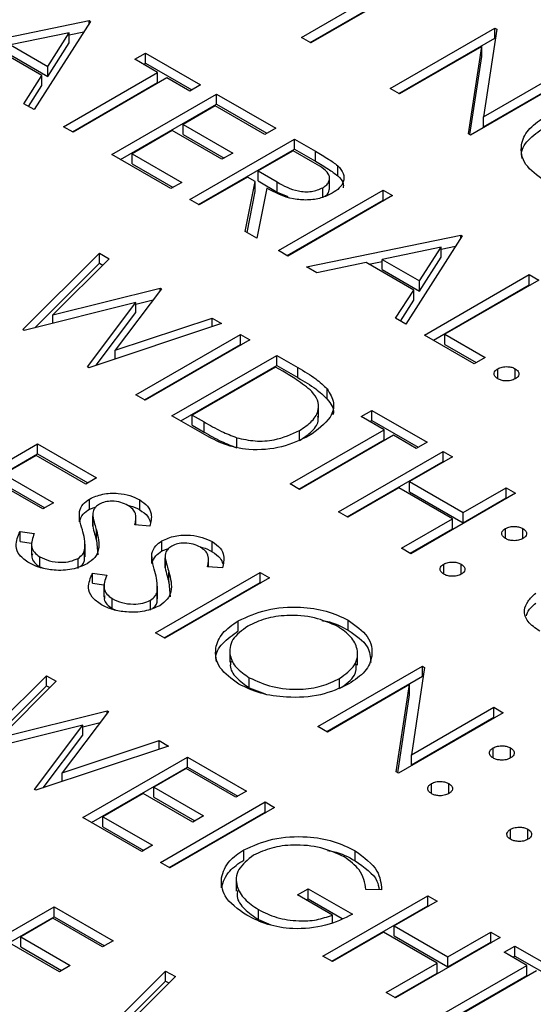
# Model space of a CAD drawing. Header units: inches. Extents: x 1802 to 2468, y -208 to -72.
# Tile 372 of 595: x 2121.768 to 2122.184, y -113.892 to -113.093. Entities that reach past the tile are written whole.
import ezdxf

# ---------------------------------------------------------------- set-up
doc = ezdxf.new("R2010")
doc.units = ezdxf.units.IN
doc.header["$LTSCALE"] = 0.5
doc.header["$MEASUREMENT"] = 0
doc.layers.add('DSS-M-S', color=53, linetype='Continuous')

msp = doc.modelspace()

# ---------------------------------------------------------------- linework, layer by layer
at = {"layer": 'DSS-M-S', "linetype": 'Continuous', "lineweight": 25}
for p, q in [((2121.99648, -113.10781), (2122.07263, -113.06385)), ((2122.00355, -113.11189), (2122.07263, -113.07202)), ((2122.08025, -113.06825), (2122.0041, -113.11221)), ((2121.69922, -113.1199), (2121.82433, -113.09415)), ((2121.82542, -113.09478), (2121.77973, -113.16637)), ((2121.82433, -113.09415), (2121.82542, -113.09478)), ((2121.82433, -113.09649), (2121.82433, -113.09415)), ((2121.80825, -113.10397), (2121.76047, -113.11381)), ((2121.79079, -113.13131), (2121.80825, -113.10397)), ((2121.80825, -113.10563), (2121.82004, -113.1032)), ((2121.80825, -113.11213), (2121.80825, -113.10397)), ((2122.06828, -113.14926), (2122.15313, -113.10028)), ((2122.15473, -113.1012), (2122.144, -113.17211)), ((2122.15313, -113.10028), (2122.15473, -113.1012)), ((2122.15313, -113.10844), (2122.15313, -113.10028)), ((2121.76047, -113.11381), (2121.79079, -113.13131)), ((2121.79079, -113.13948), (2121.80825, -113.11213)), ((2122.0041, -113.11221), (2121.99648, -113.10781)), ((2122.07535, -113.15334), (2122.15313, -113.10844)), ((2122.15313, -113.10844), (2122.15359, -113.10871)), ((2121.7861, -113.13865), (2121.74763, -113.11645)), ((2121.76047, -113.12197), (2121.79079, -113.13948)), ((2121.86131, -113.12555), (2121.87002, -113.12053)), ((2121.87002, -113.12053), (2121.91462, -113.14628)), ((2121.87002, -113.12869), (2121.87002, -113.12053)), ((2122.14253, -113.11519), (2122.07589, -113.15366)), ((2122.13182, -113.18594), (2122.14253, -113.11519)), ((2122.14253, -113.12336), (2122.14253, -113.11519)), ((2121.87981, -113.13623), (2121.86131, -113.12555)), ((2121.86839, -113.12964), (2121.87002, -113.12869)), ((2121.87002, -113.12869), (2121.90755, -113.15036)), ((2122.13295, -113.1866), (2122.14253, -113.12336)), ((2121.77145, -113.1616), (2121.7861, -113.13865)), ((2121.7861, -113.14682), (2121.7861, -113.13865)), ((2121.79079, -113.13948), (2121.79079, -113.13131)), ((2121.80366, -113.18019), (2121.87981, -113.13623)), ((2121.87981, -113.14439), (2121.87981, -113.13623)), ((2122.2184, -113.13796), (2122.13355, -113.18694)), ((2122.144, -113.17211), (2122.21079, -113.13356)), ((2121.77526, -113.16379), (2121.7861, -113.14682)), ((2121.81073, -113.18427), (2121.87981, -113.14439)), ((2121.88742, -113.14063), (2121.81127, -113.18459)), ((2121.90592, -113.1513), (2121.88742, -113.14063)), ((2121.91462, -113.14628), (2121.90592, -113.1513)), ((2122.144, -113.18028), (2122.21079, -113.14173)), ((2121.84282, -113.2028), (2121.92767, -113.15381)), ((2121.92767, -113.15381), (2121.97554, -113.18145)), ((2121.92767, -113.16198), (2121.92767, -113.15381)), ((2122.07589, -113.15366), (2122.06828, -113.14926)), ((2121.77973, -113.16637), (2121.77145, -113.1616)), ((2121.84989, -113.20688), (2121.92767, -113.16198)), ((2121.92767, -113.16198), (2121.96847, -113.18553)), ((2121.92659, -113.16323), (2121.90048, -113.17831)), ((2121.96684, -113.18647), (2121.92659, -113.16323)), ((2121.90048, -113.17831), (2121.94073, -113.20154)), ((2121.90048, -113.18647), (2121.90048, -113.17831)), ((2122.144, -113.18028), (2122.144, -113.17211)), ((2121.81127, -113.18459), (2121.80366, -113.18019)), ((2121.89177, -113.18333), (2121.85914, -113.20217)), ((2121.93203, -113.20657), (2121.89177, -113.18333)), ((2121.90048, -113.18647), (2121.93366, -113.20562)), ((2121.97554, -113.18145), (2121.96684, -113.18647)), ((2122.13355, -113.18694), (2122.13182, -113.18594)), ((2121.90592, -113.23922), (2121.99077, -113.19024)), ((2121.99077, -113.19024), (2122.00775, -113.20004)), ((2121.99077, -113.1984), (2121.99077, -113.19024)), ((2121.85914, -113.20217), (2121.89939, -113.22541)), ((2121.85914, -113.21034), (2121.85914, -113.20217)), ((2121.91299, -113.24331), (2121.99077, -113.1984)), ((2121.94073, -113.20154), (2121.93203, -113.20657)), ((2121.98968, -113.19966), (2121.9614, -113.21599)), ((2122.00559, -113.20884), (2121.98968, -113.19966)), ((2121.99077, -113.1984), (2122.00775, -113.20821)), ((2122.00775, -113.20821), (2122.00775, -113.20004)), ((2121.89069, -113.23043), (2121.84282, -113.2028)), ((2121.85914, -113.21034), (2121.89232, -113.22949)), ((2121.9614, -113.21599), (2121.97681, -113.22502)), ((2121.9614, -113.22415), (2121.9614, -113.21599)), ((2122.02582, -113.21997), (2122.02582, -113.21181)), ((2121.89939, -113.22541), (2121.89069, -113.23043)), ((2121.95269, -113.22101), (2121.91353, -113.24362)), ((2121.95089, -113.26519), (2121.95888, -113.22458)), ((2121.95888, -113.22458), (2121.95269, -113.22101)), ((2121.95888, -113.23275), (2121.95888, -113.22458)), ((2121.9614, -113.22415), (2121.97681, -113.23319)), ((2121.97681, -113.23319), (2121.97681, -113.22502)), ((2122.01919, -113.23122), (2122.01919, -113.22101)), ((2121.95234, -113.26602), (2121.95888, -113.23275)), ((2121.9683, -113.23002), (2121.96031, -113.27062)), ((2121.97681, -113.23319), (2121.98548, -113.23689)), ((2121.97772, -113.28067), (2122.06257, -113.23169)), ((2122.01378, -113.23787), (2122.01378, -113.2297)), ((2122.06257, -113.23169), (2122.07018, -113.23608)), ((2122.06257, -113.23985), (2122.06257, -113.23169)), ((2121.91353, -113.24362), (2121.90592, -113.23922)), ((2121.98479, -113.28475), (2122.06257, -113.23985)), ((2122.07018, -113.23608), (2121.98533, -113.28507)), ((2122.06257, -113.23985), (2122.06311, -113.24017)), ((2121.96031, -113.27062), (2121.95089, -113.26519)), ((2122.00056, -113.29386), (2122.12566, -113.26811)), ((2122.12675, -113.26874), (2122.08106, -113.34033)), ((2122.12566, -113.26811), (2122.12675, -113.26874)), ((2122.12566, -113.27044), (2122.12566, -113.26811)), ((2121.98533, -113.28507), (2121.97772, -113.28067)), ((2122.10958, -113.27792), (2122.0618, -113.28777)), ((2122.09213, -113.30527), (2122.10958, -113.27792)), ((2122.10958, -113.27959), (2122.12138, -113.27716)), ((2122.10958, -113.28609), (2122.10958, -113.27792)), ((2121.77048, -113.34473), (2121.83276, -113.28271)), ((2121.84063, -113.28726), (2121.79501, -113.33277)), ((2121.83276, -113.28271), (2121.84063, -113.28726)), ((2121.83276, -113.29088), (2121.83276, -113.28271)), ((2122.04897, -113.29041), (2122.00887, -113.29866)), ((2122.08744, -113.31261), (2122.04897, -113.29041)), ((2122.05108, -113.29163), (2122.0618, -113.28942)), ((2122.0618, -113.29593), (2122.0618, -113.28777)), ((2122.0618, -113.28777), (2122.09213, -113.30527)), ((2122.09213, -113.31344), (2122.10958, -113.28609)), ((2121.7802, -113.34321), (2121.83276, -113.29088)), ((2121.83276, -113.29088), (2121.83544, -113.29243)), ((2122.00887, -113.29866), (2122.00056, -113.29386)), ((2122.0618, -113.29593), (2122.09213, -113.31344)), ((2122.09213, -113.31344), (2122.09213, -113.30527)), ((2122.09629, -113.34912), (2122.18114, -113.30014)), ((2122.18876, -113.30454), (2122.11261, -113.3485)), ((2122.18114, -113.30014), (2122.18876, -113.30454)), ((2122.18114, -113.3083), (2122.18114, -113.30014)), ((2121.79501, -113.33277), (2121.88193, -113.3111)), ((2121.88304, -113.31174), (2121.84547, -113.36141)), ((2121.88193, -113.3111), (2121.88304, -113.31174)), ((2121.88193, -113.3132), (2121.88193, -113.3111)), ((2122.07278, -113.33555), (2122.08744, -113.31261)), ((2122.08744, -113.32078), (2122.08744, -113.31261)), ((2122.10336, -113.35321), (2122.18114, -113.3083)), ((2122.18114, -113.3083), (2122.18169, -113.30862)), ((2121.8623, -113.32416), (2121.87628, -113.32067)), ((2122.07659, -113.33775), (2122.08744, -113.32078)), ((2121.8623, -113.32281), (2121.77157, -113.34536)), ((2121.82293, -113.37501), (2121.8623, -113.32281)), ((2121.8623, -113.33097), (2121.8623, -113.32281)), ((2121.79501, -113.33953), (2121.79501, -113.33277)), ((2121.83015, -113.3736), (2121.8623, -113.33097)), ((2121.84547, -113.36141), (2121.92397, -113.33537)), ((2121.92397, -113.33537), (2121.93175, -113.33986)), ((2121.92397, -113.34245), (2121.92397, -113.33537)), ((2122.08106, -113.34033), (2122.07278, -113.33555)), ((2121.77157, -113.34536), (2121.77048, -113.34473)), ((2121.93175, -113.33986), (2121.82402, -113.37564)), ((2121.86213, -113.39764), (2121.94698, -113.34865)), ((2121.9546, -113.35305), (2121.86975, -113.40203)), ((2121.94698, -113.34865), (2121.9546, -113.35305)), ((2121.94698, -113.35682), (2121.94698, -113.34865)), ((2122.13654, -113.37236), (2122.09629, -113.34912)), ((2122.11261, -113.3485), (2122.14525, -113.36734)), ((2122.11261, -113.35666), (2122.11261, -113.3485)), ((2121.84547, -113.36851), (2121.84547, -113.36141)), ((2121.8692, -113.40172), (2121.94698, -113.35682)), ((2121.94698, -113.35682), (2121.94753, -113.35713)), ((2122.11261, -113.35666), (2122.13817, -113.37142)), ((2121.8915, -113.41459), (2121.97636, -113.36561)), ((2121.97636, -113.36561), (2121.99349, -113.3755)), ((2121.97636, -113.37377), (2121.97636, -113.36561)), ((2122.14525, -113.36734), (2122.13654, -113.37236)), ((2121.82402, -113.37564), (2121.82293, -113.37501)), ((2121.89857, -113.41868), (2121.97636, -113.37377)), ((2121.97527, -113.37503), (2121.90782, -113.41397)), ((2121.98123, -113.37847), (2121.97527, -113.37503)), ((2121.97636, -113.37377), (2121.99349, -113.38367)), ((2121.99349, -113.38367), (2121.99349, -113.3755)), ((2122.15558, -113.38461), (2122.15558, -113.37644)), ((2122.16972, -113.38461), (2122.16972, -113.37644)), ((2122.01735, -113.40097), (2122.01735, -113.39281)), ((2121.86975, -113.40203), (2121.86213, -113.39764)), ((2122.01032, -113.41602), (2122.01032, -113.40582)), ((2122.04489, -113.41522), (2122.05359, -113.4102)), ((2122.05359, -113.4102), (2122.0982, -113.43595)), ((2122.05359, -113.41836), (2122.05359, -113.4102)), ((2121.9178, -113.42977), (2121.8915, -113.41459)), ((2121.90782, -113.41397), (2121.91756, -113.41959)), ((2121.90782, -113.42213), (2121.90782, -113.41397)), ((2122.06338, -113.4259), (2122.04489, -113.41522)), ((2121.90782, -113.42213), (2121.91756, -113.42775)), ((2121.91756, -113.42775), (2121.91756, -113.41959)), ((2121.98723, -113.46986), (2122.06338, -113.4259)), ((2122.05196, -113.4193), (2122.05359, -113.41836)), ((2122.05359, -113.41836), (2122.09112, -113.44003)), ((2122.06338, -113.43406), (2122.06338, -113.4259)), ((2121.94397, -113.44051), (2121.94397, -113.43234)), ((2121.99431, -113.47394), (2122.06338, -113.43406)), ((2122.071, -113.43029), (2121.99485, -113.47425)), ((2121.99488, -113.43467), (2121.99488, -113.42651)), ((2122.08949, -113.44097), (2122.071, -113.43029)), ((2121.69759, -113.48634), (2121.78244, -113.43736)), ((2121.78244, -113.43736), (2121.83031, -113.46499)), ((2121.78244, -113.44552), (2121.78244, -113.43736)), ((2122.0982, -113.43595), (2122.08949, -113.44097)), ((2121.70466, -113.49043), (2121.78244, -113.44552)), ((2121.78136, -113.44678), (2121.75525, -113.46185)), ((2121.82161, -113.47001), (2121.78136, -113.44678)), ((2121.78244, -113.44552), (2121.82324, -113.46907)), ((2122.0264, -113.49247), (2122.11125, -113.44348)), ((2122.11886, -113.44788), (2122.08405, -113.46797)), ((2122.11125, -113.44348), (2122.11886, -113.44788)), ((2122.11125, -113.45165), (2122.11125, -113.44348)), ((2122.03347, -113.49655), (2122.11125, -113.45165)), ((2122.11125, -113.45165), (2122.11179, -113.45196)), ((2121.75525, -113.46185), (2121.7955, -113.48509)), ((2121.83031, -113.46499), (2121.82161, -113.47001)), ((2121.7868, -113.49011), (2121.74655, -113.46687)), ((2121.75525, -113.47002), (2121.78843, -113.48917)), ((2121.99485, -113.47425), (2121.98723, -113.46986)), ((2122.07535, -113.473), (2122.03401, -113.49686)), ((2122.11886, -113.49812), (2122.07535, -113.473)), ((2122.08405, -113.46797), (2122.12757, -113.49309)), ((2122.08405, -113.47614), (2122.08405, -113.46797)), ((2122.12757, -113.49309), (2122.16238, -113.473)), ((2122.16238, -113.473), (2122.16999, -113.47739)), ((2122.16238, -113.48116), (2122.16238, -113.473)), ((2121.82465, -113.49024), (2121.82465, -113.48207)), ((2122.08405, -113.47614), (2122.12757, -113.50126)), ((2122.16999, -113.47739), (2122.08514, -113.52638)), ((2122.12757, -113.50126), (2122.16238, -113.48116)), ((2122.16238, -113.48116), (2122.16292, -113.48148)), ((2121.7955, -113.48509), (2121.7868, -113.49011)), ((2121.82465, -113.49024), (2121.83001, -113.48828)), ((2121.86536, -113.49088), (2121.86536, -113.48271)), ((2121.81647, -113.50044), (2121.81647, -113.49227)), ((2121.82724, -113.49403), (2121.82724, -113.50424)), ((2121.82725, -113.50399), (2121.82725, -113.49582)), ((2121.86227, -113.50315), (2121.86227, -113.4962)), ((2122.03401, -113.49686), (2122.0264, -113.49247)), ((2122.12757, -113.50126), (2122.12757, -113.49309)), ((2121.82735, -113.50322), (2121.82725, -113.50399)), ((2121.8736, -113.50405), (2121.8615, -113.50309)), ((2122.07753, -113.52198), (2122.11886, -113.49812)), ((2122.11886, -113.50628), (2122.11886, -113.49812)), ((2122.16183, -113.51413), (2122.16183, -113.50597)), ((2122.17598, -113.51413), (2122.17598, -113.50597)), ((2121.76835, -113.50829), (2121.77983, -113.50995)), ((2121.76835, -113.51646), (2121.76835, -113.50829)), ((2121.83021, -113.51545), (2121.83021, -113.50728)), ((2122.0846, -113.52607), (2122.11886, -113.50628)), ((2121.76835, -113.51646), (2121.7776, -113.5178)), ((2121.7776, -113.51738), (2121.7776, -113.52759)), ((2121.82106, -113.529), (2121.82106, -113.51879)), ((2121.83021, -113.51545), (2121.83139, -113.52743)), ((2121.88339, -113.52415), (2121.88339, -113.51599)), ((2121.9241, -113.52479), (2121.9241, -113.51662)), ((2122.08514, -113.52638), (2122.07753, -113.52198)), ((2121.78431, -113.53704), (2121.78431, -113.52887)), ((2121.8206, -113.53177), (2121.8206, -113.5236)), ((2121.87522, -113.53435), (2121.87522, -113.52618)), ((2121.88339, -113.52415), (2121.88875, -113.5222)), ((2121.88599, -113.52794), (2121.88599, -113.53815)), ((2121.886, -113.5379), (2121.886, -113.52973)), ((2121.78431, -113.53704), (2121.78727, -113.53823)), ((2121.81532, -113.53833), (2121.81532, -113.53017)), ((2121.8861, -113.53714), (2121.886, -113.5379)), ((2121.93235, -113.53797), (2121.92025, -113.53701)), ((2121.92101, -113.53707), (2121.92101, -113.53011)), ((2122.11179, -113.54302), (2122.11179, -113.53486)), ((2122.12594, -113.54302), (2122.12594, -113.53486)), ((2121.8271, -113.54221), (2121.83857, -113.54386)), ((2121.8271, -113.55037), (2121.8271, -113.54221)), ((2121.87818, -113.59059), (2121.96303, -113.54161)), ((2121.88895, -113.54936), (2121.88895, -113.5412)), ((2121.96303, -113.54161), (2121.97064, -113.546)), ((2121.96303, -113.54977), (2121.96303, -113.54161)), ((2121.8271, -113.55037), (2121.83634, -113.55171)), ((2121.83634, -113.5513), (2121.83634, -113.5615)), ((2121.8798, -113.56291), (2121.8798, -113.5527)), ((2121.88525, -113.59467), (2121.96303, -113.54977)), ((2121.97064, -113.546), (2121.88579, -113.59499)), ((2121.88895, -113.54936), (2121.89013, -113.56134)), ((2121.96303, -113.54977), (2121.96357, -113.55009)), ((2121.87935, -113.56568), (2121.87935, -113.55751)), ((2121.84306, -113.57095), (2121.84306, -113.56278)), ((2121.87406, -113.57224), (2121.87406, -113.56408)), ((2121.84306, -113.57095), (2121.84601, -113.57214)), ((2121.94525, -113.58893), (2121.94525, -113.58076)), ((2122.03428, -113.5884), (2122.03428, -113.58023)), ((2121.88579, -113.59499), (2121.87818, -113.59059)), ((2121.93842, -113.60417), (2121.93842, -113.61437)), ((2122.04195, -113.61664), (2122.04195, -113.60643)), ((2122.00981, -113.66658), (2122.09466, -113.6176)), ((2122.09466, -113.6176), (2122.09626, -113.61852)), ((2122.09466, -113.62576), (2122.09466, -113.6176)), ((2121.72751, -113.6873), (2121.78979, -113.62529)), ((2121.78979, -113.62529), (2121.79766, -113.62983)), ((2121.78979, -113.63345), (2121.78979, -113.62529)), ((2122.01688, -113.67066), (2122.09466, -113.62576)), ((2122.09626, -113.61852), (2122.08553, -113.68943)), ((2122.09466, -113.62576), (2122.09512, -113.62603)), ((2121.73723, -113.68579), (2121.78979, -113.63345)), ((2121.79766, -113.62983), (2121.75204, -113.67534)), ((2121.78979, -113.63345), (2121.79247, -113.635)), ((2121.95416, -113.63508), (2121.95416, -113.62692)), ((2122.08405, -113.63251), (2122.01742, -113.67098)), ((2122.02726, -113.63578), (2122.02726, -113.62761)), ((2122.07334, -113.70326), (2122.08405, -113.63251)), ((2122.08405, -113.64068), (2122.08405, -113.63251)), ((2121.95416, -113.63508), (2121.96708, -113.64002)), ((2122.07448, -113.70392), (2122.08405, -113.64068)), ((2121.75204, -113.67534), (2121.83896, -113.65368)), ((2121.84007, -113.65432), (2121.8025, -113.70399)), ((2121.83896, -113.65368), (2121.84007, -113.65432)), ((2121.83896, -113.65578), (2121.83896, -113.65368)), ((2122.15993, -113.65528), (2122.07508, -113.70426)), ((2122.08553, -113.68943), (2122.15232, -113.65088)), ((2122.15232, -113.65088), (2122.15993, -113.65528)), ((2122.15232, -113.65905), (2122.15232, -113.65088)), ((2121.81933, -113.66538), (2121.7286, -113.68793)), ((2121.77996, -113.71759), (2121.81933, -113.66538)), ((2121.81933, -113.66674), (2121.83331, -113.66325)), ((2121.81933, -113.67355), (2121.81933, -113.66538)), ((2122.08553, -113.6976), (2122.15232, -113.65905)), ((2122.15232, -113.65905), (2122.15286, -113.65936)), ((2121.78718, -113.71618), (2121.81933, -113.67355)), ((2122.01742, -113.67098), (2122.00981, -113.66658)), ((2121.8025, -113.70399), (2121.881, -113.67794)), ((2121.881, -113.67794), (2121.88878, -113.68244)), ((2121.881, -113.68502), (2121.881, -113.67794)), ((2121.88878, -113.68244), (2121.78105, -113.71821)), ((2122.08553, -113.6976), (2122.08553, -113.68943)), ((2122.15177, -113.69202), (2122.15177, -113.68385)), ((2122.16591, -113.69202), (2122.16591, -113.68385)), ((2121.81916, -113.74021), (2121.90401, -113.69123)), ((2121.90401, -113.69123), (2121.95188, -113.71886)), ((2121.90401, -113.6994), (2121.90401, -113.69123)), ((2121.8025, -113.71109), (2121.8025, -113.70399)), ((2121.82623, -113.7443), (2121.90401, -113.6994)), ((2121.90293, -113.70065), (2121.87682, -113.71572)), ((2121.94318, -113.72389), (2121.90293, -113.70065)), ((2121.90401, -113.6994), (2121.94481, -113.72295)), ((2122.07508, -113.70426), (2122.07334, -113.70326)), ((2122.10173, -113.7209), (2122.10173, -113.71274)), ((2122.11587, -113.7209), (2122.11587, -113.71274)), ((2121.78105, -113.71821), (2121.77996, -113.71759)), ((2121.86811, -113.72075), (2121.83548, -113.73959)), ((2121.90836, -113.74398), (2121.86811, -113.72075)), ((2121.87682, -113.71572), (2121.91707, -113.73896)), ((2121.87682, -113.72389), (2121.87682, -113.71572)), ((2121.95188, -113.71886), (2121.94318, -113.72389)), ((2121.87682, -113.72389), (2121.90999, -113.74304)), ((2121.88226, -113.77664), (2121.96711, -113.72765)), ((2121.96711, -113.72765), (2121.97472, -113.73205)), ((2121.96711, -113.73582), (2121.96711, -113.72765)), ((2121.88933, -113.78072), (2121.96711, -113.73582)), ((2121.97472, -113.73205), (2121.88987, -113.78103)), ((2121.96711, -113.73582), (2121.96765, -113.73613)), ((2121.86703, -113.76785), (2121.81916, -113.74021)), ((2121.83548, -113.73959), (2121.87573, -113.76282)), ((2121.83548, -113.74775), (2121.83548, -113.73959)), ((2121.91707, -113.73896), (2121.90836, -113.74398)), ((2121.83548, -113.74775), (2121.86866, -113.76691)), ((2122.16591, -113.75796), (2122.16591, -113.74979)), ((2122.18006, -113.75796), (2122.18006, -113.74979)), ((2121.87573, -113.76282), (2121.86703, -113.76785)), ((2121.94974, -113.77474), (2121.94974, -113.76657)), ((2122.03994, -113.77535), (2122.03994, -113.76719)), ((2121.88987, -113.78103), (2121.88226, -113.77664)), ((2121.93155, -113.79725), (2121.93155, -113.78908)), ((2121.94359, -113.78987), (2121.94359, -113.80008)), ((2121.99322, -113.80302), (2122.00192, -113.79799)), ((2122.00192, -113.79799), (2122.03782, -113.81872)), ((2122.00192, -113.80616), (2122.00192, -113.79799)), ((2122.06141, -113.79882), (2122.0487, -113.79862)), ((2122.0215, -113.81934), (2121.99322, -113.80302)), ((2122.00029, -113.8071), (2122.00192, -113.80616)), ((2122.00192, -113.80616), (2122.02952, -113.82209)), ((2122.01389, -113.85263), (2122.09874, -113.80364)), ((2122.10635, -113.80804), (2122.07154, -113.82814)), ((2122.09874, -113.80364), (2122.10635, -113.80804)), ((2122.09874, -113.81181), (2122.09874, -113.80364)), ((2121.71119, -113.86158), (2121.79604, -113.81259)), ((2121.79604, -113.81259), (2121.84391, -113.84022)), ((2121.79604, -113.82076), (2121.79604, -113.81259)), ((2121.96164, -113.82309), (2121.96164, -113.81493)), ((2122.02096, -113.85671), (2122.09874, -113.81181)), ((2122.09874, -113.81181), (2122.09928, -113.81212)), ((2121.71826, -113.86566), (2121.79604, -113.82076)), ((2121.79496, -113.82201), (2121.76885, -113.83708)), ((2121.83521, -113.84525), (2121.79496, -113.82201)), ((2121.79604, -113.82076), (2121.83684, -113.84431)), ((2121.96164, -113.82309), (2121.97156, -113.8273)), ((2122.0215, -113.82536), (2122.0215, -113.81934)), ((2122.06284, -113.83316), (2122.0215, -113.85702)), ((2122.10635, -113.85828), (2122.06284, -113.83316)), ((2122.07154, -113.82814), (2122.11506, -113.85326)), ((2122.07154, -113.8363), (2122.07154, -113.82814)), ((2122.11506, -113.85326), (2122.14987, -113.83316)), ((2122.14987, -113.83316), (2122.15748, -113.83756)), ((2122.14987, -113.84132), (2122.14987, -113.83316)), ((2121.76885, -113.83708), (2121.8091, -113.86032)), ((2121.76885, -113.84525), (2121.76885, -113.83708)), ((2121.84391, -113.84022), (2121.83521, -113.84525)), ((2122.07154, -113.8363), (2122.11506, -113.86142)), ((2122.15748, -113.83756), (2122.07263, -113.88654)), ((2122.11506, -113.86142), (2122.14987, -113.84132)), ((2122.14987, -113.84132), (2122.15041, -113.84164)), ((2121.80039, -113.86534), (2121.76014, -113.84211)), ((2121.76885, -113.84525), (2121.80203, -113.8644)), ((2122.16075, -113.84949), (2122.16945, -113.84446)), ((2122.16945, -113.84446), (2122.21405, -113.87021)), ((2122.16945, -113.85263), (2122.16945, -113.84446)), ((2122.0215, -113.85702), (2122.01389, -113.85263)), ((2122.11506, -113.86142), (2122.11506, -113.85326)), ((2122.17924, -113.86016), (2122.16075, -113.84949)), ((2122.16782, -113.85357), (2122.16945, -113.85263)), ((2122.16945, -113.85263), (2122.20698, -113.87429)), ((2121.8091, -113.86032), (2121.80039, -113.86534)), ((2121.82406, -113.92673), (2121.88634, -113.86472)), ((2121.88634, -113.86472), (2121.89421, -113.86926)), ((2121.88634, -113.87288), (2121.88634, -113.86472)), ((2122.06502, -113.88214), (2122.10635, -113.85828)), ((2122.10309, -113.90412), (2122.17924, -113.86016)), ((2122.10635, -113.86645), (2122.10635, -113.85828)), ((2122.18686, -113.86456), (2122.11071, -113.90852)), ((2122.17924, -113.86833), (2122.17924, -113.86016)), ((2121.83378, -113.92521), (2121.88634, -113.87288)), ((2121.89421, -113.86926), (2121.84858, -113.91477)), ((2121.88634, -113.87288), (2121.88902, -113.87443)), ((2122.07209, -113.88623), (2122.10635, -113.86645)), ((2122.11016, -113.90821), (2122.17924, -113.86833)), ((2122.07263, -113.88654), (2122.06502, -113.88214))]:
    msp.add_line(p, q, dxfattribs=at)
for points, knots in [([(2122.19352, -113.22407), (2122.18767, -113.21986), (2122.17598, -113.21142), (2122.17334, -113.19606), (2122.17889, -113.18244), (2122.1883, -113.17596), (2122.19301, -113.17271)], [0, 0, 0, 0, 0.279663, 0.559354, 0.779636, 1, 1, 1, 1]), ([(2122.17556, -113.20621), (2122.17527, -113.2052), (2122.17382, -113.20006), (2122.17936, -113.19057), (2122.18846, -113.18411), (2122.19301, -113.18088)], [0, 0, 0, 0, 0.108942, 0.554389, 1, 1, 1, 1]), ([(2122.00775, -113.20004), (2122.01137, -113.20212), (2122.01782, -113.20582), (2122.02338, -113.20998), (2122.02582, -113.21181)], [0, 0, 0, 0, 0.56024, 1, 1, 1, 1]), ([(2122.01378, -113.2297), (2122.01494, -113.22893), (2122.01724, -113.22739), (2122.01894, -113.22446), (2122.01942, -113.22143), (2122.01728, -113.2154), (2122.01078, -113.21176), (2122.00559, -113.20884)], [0, 0, 0, 0, 0.125307, 0.250617, 0.375954, 0.501281, 1, 1, 1, 1]), ([(2122.00775, -113.20821), (2122.01137, -113.21028), (2122.01782, -113.21398), (2122.02338, -113.21814), (2122.02582, -113.21997)], [0, 0, 0, 0, 0.56024, 1, 1, 1, 1]), ([(2122.02582, -113.21181), (2122.0276, -113.21385), (2122.03116, -113.21795), (2122.03104, -113.22448), (2122.02755, -113.23007), (2122.02344, -113.23276), (2122.02138, -113.23411)], [0, 0, 0, 0, 0.279797, 0.5595, 0.779626, 1, 1, 1, 1]), ([(2121.97681, -113.22502), (2121.98204, -113.22802), (2121.98859, -113.23178), (2121.99916, -113.2331), (2122.00643, -113.23279), (2122.01085, -113.23094), (2122.01378, -113.2297)], [0, 0, 0, 0, 0.499827, 0.625498, 0.751208, 1, 1, 1, 1]), ([(2122.02582, -113.21997), (2122.02778, -113.22201), (2122.03073, -113.22509), (2122.03039, -113.22854), (2122.03027, -113.22971)], [0, 0, 0, 0, 0.663336, 1, 1, 1, 1]), ([(2122.02138, -113.23411), (2122.01848, -113.23553), (2122.01267, -113.23837), (2122.00134, -113.24006), (2121.98465, -113.23866), (2121.97504, -113.23358), (2121.9683, -113.23002)], [0, 0, 0, 0, 0.18712, 0.373979, 0.560911, 1, 1, 1, 1]), ([(2122.01546, -113.23659), (2122.01598, -113.23622), (2122.01762, -113.23507), (2122.0189, -113.23282), (2122.01902, -113.231), (2122.01908, -113.23019)], [0, 0, 0, 0, 0.207022, 0.646979, 1, 1, 1, 1]), ([(2121.99349, -113.3755), (2121.99858, -113.37845), (2122.00767, -113.38371), (2122.0144, -113.39003), (2122.01735, -113.39281)], [0, 0, 0, 0, 0.560445, 1, 1, 1, 1]), ([(2122.15558, -113.38461), (2122.15467, -113.38393), (2122.15284, -113.38258), (2122.15246, -113.38015), (2122.15335, -113.37799), (2122.15484, -113.37696), (2122.15558, -113.37644)], [0, 0, 0, 0, 0.279581, 0.559143, 0.779575, 1, 1, 1, 1]), ([(2122.15558, -113.37644), (2122.15675, -113.37591), (2122.15908, -113.37485), (2122.16331, -113.37463), (2122.16705, -113.37515), (2122.16883, -113.37601), (2122.16972, -113.37644)], [0, 0, 0, 0, 0.2795762, 0.5592837, 0.7795524, 1, 1, 1, 1]), ([(2122.16972, -113.37644), (2122.17065, -113.37711), (2122.1725, -113.37846), (2122.17284, -113.3809), (2122.17199, -113.38307), (2122.17048, -113.38409), (2122.16972, -113.38461)], [0, 0, 0, 0, 0.2796016, 0.559212, 0.7794752, 1, 1, 1, 1]), ([(2122.00493, -113.3949), (2122.00095, -113.39162), (2121.99384, -113.38576), (2121.98509, -113.3807), (2121.98123, -113.37847)], [0, 0, 0, 0, 0.559542, 1, 1, 1, 1]), ([(2121.99349, -113.38367), (2121.99858, -113.38661), (2122.00767, -113.39187), (2122.0144, -113.3982), (2122.01735, -113.40097)], [0, 0, 0, 0, 0.560445, 1, 1, 1, 1]), ([(2122.16972, -113.38461), (2122.16856, -113.38514), (2122.16622, -113.3862), (2122.16199, -113.38641), (2122.15826, -113.3859), (2122.15647, -113.38504), (2122.15558, -113.38461)], [0, 0, 0, 0, 0.279469, 0.559358, 0.779674, 1, 1, 1, 1]), ([(2122.01735, -113.39281), (2122.01958, -113.39651), (2122.02403, -113.40391), (2122.02023, -113.41823), (2122.00921, -113.42611), (2122.00248, -113.43091)], [0, 0, 0, 0, 0.2802641, 0.5607148, 1, 1, 1, 1]), ([(2121.99488, -113.42651), (2121.99858, -113.42405), (2122.00597, -113.41916), (2122.0107, -113.41035), (2122.01034, -113.40189), (2122.00673, -113.39723), (2122.00493, -113.3949)], [0, 0, 0, 0, 0.280178, 0.559765, 0.779797, 1, 1, 1, 1]), ([(2122.01735, -113.40097), (2122.02018, -113.40469), (2122.0234, -113.40894), (2122.02214, -113.41333), (2122.02198, -113.41388)], [0, 0, 0, 0, 0.874765, 1, 1, 1, 1]), ([(2121.99488, -113.43467), (2121.9985, -113.43222), (2122.00574, -113.42733), (2122.01048, -113.42007), (2122.00995, -113.41593), (2122.00984, -113.41501)], [0, 0, 0, 0, 0.437941, 0.874957, 1, 1, 1, 1]), ([(2121.91756, -113.41959), (2121.92212, -113.42223), (2121.93025, -113.42696), (2121.93978, -113.4307), (2121.94397, -113.43234)], [0, 0, 0, 0, 0.560426, 1, 1, 1, 1]), ([(2121.91756, -113.42775), (2121.92212, -113.4304), (2121.93025, -113.43512), (2121.93978, -113.43886), (2121.94397, -113.44051)], [0, 0, 0, 0, 0.5604262, 1, 1, 1, 1]), ([(2122.00248, -113.43091), (2121.99549, -113.43423), (2121.98153, -113.44086), (2121.95536, -113.44328), (2121.93328, -113.43819), (2121.92297, -113.43258), (2121.9178, -113.42977)], [0, 0, 0, 0, 0.280124, 0.559248, 0.778837, 1, 1, 1, 1]), ([(2121.94397, -113.43234), (2121.94885, -113.43344), (2121.95859, -113.43564), (2121.97786, -113.43438), (2121.98843, -113.42949), (2121.99488, -113.42651)], [0, 0, 0, 0, 0.280536, 0.561015, 1, 1, 1, 1]), ([(2121.81647, -113.49227), (2121.81718, -113.49014), (2121.81844, -113.48632), (2121.82275, -113.48337), (2121.82465, -113.48207)], [0, 0, 0, 0, 0.55984, 1, 1, 1, 1]), ([(2121.82465, -113.48207), (2121.82803, -113.48055), (2121.83479, -113.4775), (2121.84712, -113.47706), (2121.85767, -113.47897), (2121.8628, -113.48147), (2121.86536, -113.48271)], [0, 0, 0, 0, 0.279553, 0.558798, 0.779378, 1, 1, 1, 1]), ([(2121.83262, -113.48626), (2121.83154, -113.48701), (2121.82937, -113.48849), (2121.8273, -113.4918), (2121.82727, -113.4943), (2121.82725, -113.49582)], [0, 0, 0, 0, 0.279946, 0.559774, 1, 1, 1, 1]), ([(2121.85581, -113.48725), (2121.85395, -113.48633), (2121.85025, -113.48449), (2121.84346, -113.48363), (2121.8371, -113.48416), (2121.83412, -113.48556), (2121.83262, -113.48626)], [0, 0, 0, 0, 0.280274, 0.559931, 0.77992, 1, 1, 1, 1]), ([(2121.85554, -113.48713), (2121.85615, -113.48724), (2121.85995, -113.48789), (2121.86289, -113.48951), (2121.86536, -113.49088)], [0, 0, 0, 0, 0.159859, 1, 1, 1, 1]), ([(2121.8615, -113.50309), (2121.86218, -113.49993), (2121.86312, -113.49553), (2121.86001, -113.49007), (2121.85721, -113.48819), (2121.85581, -113.48725)], [0, 0, 0, 0, 0.559818, 0.779848, 1, 1, 1, 1]), ([(2121.86536, -113.48271), (2121.86772, -113.48437), (2121.87243, -113.48768), (2121.87562, -113.49528), (2121.87437, -113.50073), (2121.8736, -113.50405)], [0, 0, 0, 0, 0.27975, 0.559501, 1, 1, 1, 1]), ([(2121.81647, -113.50044), (2121.81718, -113.4983), (2121.81844, -113.49449), (2121.82275, -113.49154), (2121.82465, -113.49024)], [0, 0, 0, 0, 0.55984, 1, 1, 1, 1]), ([(2121.81884, -113.50696), (2121.81803, -113.50423), (2121.81658, -113.49937), (2121.81651, -113.49444), (2121.81647, -113.49227)], [0, 0, 0, 0, 0.560413, 1, 1, 1, 1]), ([(2121.82725, -113.49582), (2121.82772, -113.49797), (2121.82856, -113.5018), (2121.8297, -113.50561), (2121.83021, -113.50728)], [0, 0, 0, 0, 0.559906, 1, 1, 1, 1]), ([(2121.86536, -113.49088), (2121.8678, -113.49252), (2121.87212, -113.49544), (2121.87337, -113.49919), (2121.87392, -113.50082)], [0, 0, 0, 0, 0.564272, 1, 1, 1, 1]), ([(2121.82725, -113.50399), (2121.82772, -113.50613), (2121.82856, -113.50997), (2121.8297, -113.51377), (2121.83021, -113.51545)], [0, 0, 0, 0, 0.559906, 1, 1, 1, 1]), ([(2122.16183, -113.51413), (2122.16091, -113.51346), (2122.15907, -113.51211), (2122.1587, -113.50967), (2122.15959, -113.50751), (2122.16109, -113.50648), (2122.16183, -113.50597)], [0, 0, 0, 0, 0.2796468, 0.5592988, 0.7796148, 1, 1, 1, 1]), ([(2122.16183, -113.50597), (2122.163, -113.50544), (2122.16534, -113.50439), (2122.16956, -113.50417), (2122.1733, -113.50468), (2122.17508, -113.50554), (2122.17598, -113.50597)], [0, 0, 0, 0, 0.279585, 0.559454, 0.779697, 1, 1, 1, 1]), ([(2122.17598, -113.50597), (2122.1769, -113.50664), (2122.17876, -113.50799), (2122.1791, -113.51043), (2122.17825, -113.5126), (2122.17673, -113.51362), (2122.17598, -113.51413)], [0, 0, 0, 0, 0.279602, 0.559212, 0.779475, 1, 1, 1, 1]), ([(2121.77561, -113.53389), (2121.77279, -113.5319), (2121.76714, -113.52791), (2121.76386, -113.51864), (2121.76665, -113.51222), (2121.76835, -113.50829)], [0, 0, 0, 0, 0.27988, 0.559666, 1, 1, 1, 1]), ([(2121.77983, -113.50995), (2121.77847, -113.51365), (2121.77659, -113.51879), (2121.77947, -113.52543), (2121.7827, -113.52772), (2121.78431, -113.52887)], [0, 0, 0, 0, 0.559321, 0.779782, 1, 1, 1, 1]), ([(2121.8206, -113.5236), (2121.82079, -113.52048), (2121.82111, -113.51489), (2121.81953, -113.50939), (2121.81884, -113.50696)], [0, 0, 0, 0, 0.559496, 1, 1, 1, 1]), ([(2121.83021, -113.50728), (2121.83159, -113.51263), (2121.83351, -113.52007), (2121.8296, -113.52961), (2121.82508, -113.53296), (2121.82281, -113.53463)], [0, 0, 0, 0, 0.560115, 0.780284, 1, 1, 1, 1]), ([(2121.88339, -113.51599), (2121.88677, -113.51446), (2121.89353, -113.51141), (2121.90587, -113.51098), (2121.91642, -113.51289), (2121.92154, -113.51538), (2121.9241, -113.51662)], [0, 0, 0, 0, 0.279553, 0.558798, 0.779378, 1, 1, 1, 1]), ([(2121.87522, -113.52618), (2121.87592, -113.52405), (2121.87719, -113.52024), (2121.8815, -113.51729), (2121.88339, -113.51599)], [0, 0, 0, 0, 0.55984, 1, 1, 1, 1]), ([(2121.89137, -113.52018), (2121.89028, -113.52092), (2121.88811, -113.5224), (2121.88605, -113.52571), (2121.88601, -113.52821), (2121.886, -113.52973)], [0, 0, 0, 0, 0.279946, 0.559774, 1, 1, 1, 1]), ([(2121.91455, -113.52116), (2121.9127, -113.52024), (2121.90899, -113.51841), (2121.9022, -113.51754), (2121.89585, -113.51807), (2121.89286, -113.51947), (2121.89137, -113.52018)], [0, 0, 0, 0, 0.280274, 0.559931, 0.77992, 1, 1, 1, 1]), ([(2121.91428, -113.52105), (2121.91489, -113.52115), (2121.91869, -113.5218), (2121.92163, -113.52343), (2121.9241, -113.52479)], [0, 0, 0, 0, 0.159859, 1, 1, 1, 1]), ([(2121.92025, -113.53701), (2121.92092, -113.53385), (2121.92187, -113.52944), (2121.91876, -113.52399), (2121.91595, -113.5221), (2121.91455, -113.52116)], [0, 0, 0, 0, 0.5598185, 0.7798479, 1, 1, 1, 1]), ([(2121.9241, -113.51662), (2121.92646, -113.51828), (2121.93118, -113.52159), (2121.93436, -113.52919), (2121.93311, -113.53464), (2121.93235, -113.53797)], [0, 0, 0, 0, 0.27975, 0.559501, 1, 1, 1, 1]), ([(2122.17598, -113.51413), (2122.17481, -113.51467), (2122.17249, -113.51574), (2122.16825, -113.51594), (2122.16451, -113.51544), (2122.16273, -113.51457), (2122.16183, -113.51413)], [0, 0, 0, 0, 0.279517, 0.559326, 0.779544, 1, 1, 1, 1]), ([(2121.77835, -113.52661), (2121.77811, -113.52748), (2121.77746, -113.5298), (2121.77958, -113.53359), (2121.78274, -113.53589), (2121.78431, -113.53704)], [0, 0, 0, 0, 0.228979, 0.614702, 1, 1, 1, 1]), ([(2121.78431, -113.52887), (2121.78682, -113.53006), (2121.79184, -113.53242), (2121.80084, -113.53366), (2121.80927, -113.53288), (2121.8133, -113.53107), (2121.81532, -113.53017)], [0, 0, 0, 0, 0.280276, 0.560148, 0.780153, 1, 1, 1, 1]), ([(2121.81532, -113.53017), (2121.8168, -113.52907), (2121.81945, -113.52711), (2121.82025, -113.52467), (2121.8206, -113.5236)], [0, 0, 0, 0, 0.55899, 1, 1, 1, 1]), ([(2121.87522, -113.53435), (2121.87592, -113.53221), (2121.87719, -113.5284), (2121.8815, -113.52545), (2121.88339, -113.52415)], [0, 0, 0, 0, 0.55984, 1, 1, 1, 1]), ([(2121.87758, -113.54087), (2121.87677, -113.53815), (2121.87532, -113.53328), (2121.87525, -113.52835), (2121.87522, -113.52618)], [0, 0, 0, 0, 0.5604127, 1, 1, 1, 1]), ([(2121.886, -113.52973), (2121.88646, -113.53188), (2121.8873, -113.53571), (2121.88845, -113.53952), (2121.88895, -113.5412)], [0, 0, 0, 0, 0.559906, 1, 1, 1, 1]), ([(2121.9241, -113.52479), (2121.92654, -113.52644), (2121.93087, -113.52935), (2121.93212, -113.5331), (2121.93266, -113.53473)], [0, 0, 0, 0, 0.564272, 1, 1, 1, 1]), ([(2121.82281, -113.53463), (2121.81887, -113.53636), (2121.81097, -113.53982), (2121.79679, -113.54018), (2121.78447, -113.53824), (2121.77857, -113.53534), (2121.77561, -113.53389)], [0, 0, 0, 0, 0.279183, 0.559085, 0.779446, 1, 1, 1, 1]), ([(2121.81728, -113.53659), (2121.81798, -113.53604), (2121.8198, -113.53462), (2121.8203, -113.53285), (2121.8206, -113.53177)], [0, 0, 0, 0, 0.384752, 1, 1, 1, 1]), ([(2121.886, -113.5379), (2121.88646, -113.54005), (2121.8873, -113.54388), (2121.88845, -113.54769), (2121.88895, -113.54936)], [0, 0, 0, 0, 0.559906, 1, 1, 1, 1]), ([(2122.11179, -113.54302), (2122.11088, -113.54235), (2122.10906, -113.541), (2122.10868, -113.53856), (2122.10957, -113.5364), (2122.11105, -113.53537), (2122.11179, -113.53486)], [0, 0, 0, 0, 0.279581, 0.559143, 0.779575, 1, 1, 1, 1]), ([(2122.11179, -113.53486), (2122.11296, -113.53433), (2122.11529, -113.53327), (2122.11952, -113.53304), (2122.12326, -113.53356), (2122.12504, -113.53442), (2122.12594, -113.53486)], [0, 0, 0, 0, 0.279576, 0.559284, 0.779552, 1, 1, 1, 1]), ([(2122.12594, -113.53486), (2122.12686, -113.53553), (2122.12872, -113.53687), (2122.12906, -113.53932), (2122.12821, -113.54148), (2122.12669, -113.54251), (2122.12594, -113.54302)], [0, 0, 0, 0, 0.279602, 0.559212, 0.779475, 1, 1, 1, 1]), ([(2121.83436, -113.56781), (2121.83153, -113.56581), (2121.82588, -113.56183), (2121.82261, -113.55255), (2121.82539, -113.54613), (2121.8271, -113.54221)], [0, 0, 0, 0, 0.27988, 0.559666, 1, 1, 1, 1]), ([(2121.83857, -113.54386), (2121.83722, -113.54756), (2121.83533, -113.55271), (2121.83822, -113.55934), (2121.84145, -113.56164), (2121.84306, -113.56278)], [0, 0, 0, 0, 0.559321, 0.779782, 1, 1, 1, 1]), ([(2121.87935, -113.55751), (2121.87953, -113.55439), (2121.87986, -113.54881), (2121.87828, -113.5433), (2121.87758, -113.54087)], [0, 0, 0, 0, 0.559496, 1, 1, 1, 1]), ([(2121.88895, -113.5412), (2121.89033, -113.54654), (2121.89225, -113.55398), (2121.88835, -113.56352), (2121.88382, -113.56687), (2121.88156, -113.56854)], [0, 0, 0, 0, 0.560115, 0.780284, 1, 1, 1, 1]), ([(2122.12594, -113.54302), (2122.12477, -113.54355), (2122.12244, -113.54461), (2122.11821, -113.54482), (2122.11447, -113.54431), (2122.11269, -113.54345), (2122.11179, -113.54302)], [0, 0, 0, 0, 0.279469, 0.559358, 0.779674, 1, 1, 1, 1]), ([(2121.83709, -113.56053), (2121.83685, -113.56139), (2121.8362, -113.56371), (2121.83833, -113.56751), (2121.84148, -113.5698), (2121.84306, -113.57095)], [0, 0, 0, 0, 0.228979, 0.614702, 1, 1, 1, 1]), ([(2121.87406, -113.56408), (2121.87554, -113.56298), (2121.8782, -113.56102), (2121.879, -113.55859), (2121.87935, -113.55751)], [0, 0, 0, 0, 0.55899, 1, 1, 1, 1]), ([(2122.18959, -113.58919), (2122.18604, -113.58674), (2122.17894, -113.58186), (2122.17627, -113.5728), (2122.17951, -113.56477), (2122.18404, -113.56053), (2122.18631, -113.55841)], [0, 0, 0, 0, 0.279886, 0.558979, 0.779263, 1, 1, 1, 1]), ([(2121.88156, -113.56854), (2121.87761, -113.57027), (2121.86971, -113.57374), (2121.85554, -113.57409), (2121.84321, -113.57216), (2121.83731, -113.56926), (2121.83436, -113.56781)], [0, 0, 0, 0, 0.279183, 0.559085, 0.779446, 1, 1, 1, 1]), ([(2121.84306, -113.56278), (2121.84557, -113.56397), (2121.85058, -113.56634), (2121.85959, -113.56757), (2121.86802, -113.56679), (2121.87205, -113.56498), (2121.87406, -113.56408)], [0, 0, 0, 0, 0.280276, 0.560148, 0.780153, 1, 1, 1, 1]), ([(2121.87602, -113.5705), (2121.87672, -113.56995), (2121.87855, -113.56853), (2121.87904, -113.56676), (2121.87935, -113.56568)], [0, 0, 0, 0, 0.384752, 1, 1, 1, 1]), ([(2121.94525, -113.58076), (2121.95258, -113.57743), (2121.96724, -113.57078), (2121.99376, -113.56887), (2122.01731, -113.57221), (2122.02863, -113.57756), (2122.03428, -113.58023)], [0, 0, 0, 0, 0.279731, 0.559327, 0.77968, 1, 1, 1, 1]), ([(2122.17874, -113.57671), (2122.17911, -113.57549), (2122.18026, -113.57181), (2122.18389, -113.56867), (2122.18631, -113.56657)], [0, 0, 0, 0, 0.331479, 1, 1, 1, 1]), ([(2122.02595, -113.58547), (2122.0199, -113.58278), (2122.0078, -113.5774), (2121.98609, -113.57578), (2121.96673, -113.57848), (2121.95751, -113.58292), (2121.9529, -113.58514)], [0, 0, 0, 0, 0.279627, 0.55935, 0.77963, 1, 1, 1, 1]), ([(2121.94576, -113.63212), (2121.93991, -113.6279), (2121.92822, -113.61947), (2121.92558, -113.6041), (2121.93114, -113.59049), (2121.94054, -113.584), (2121.94525, -113.58076)], [0, 0, 0, 0, 0.279663, 0.559354, 0.779636, 1, 1, 1, 1]), ([(2121.9529, -113.58514), (2121.9482, -113.5886), (2121.9388, -113.59552), (2121.93752, -113.6081), (2121.9426, -113.61905), (2121.9503, -113.6243), (2121.95416, -113.62692)], [0, 0, 0, 0, 0.279416, 0.559077, 0.779478, 1, 1, 1, 1]), ([(2122.01286, -113.58064), (2122.0141, -113.58081), (2122.02241, -113.58195), (2122.02883, -113.58543), (2122.03428, -113.5884)], [0, 0, 0, 0, 0.149262, 1, 1, 1, 1]), ([(2122.02726, -113.62761), (2122.032, -113.62413), (2122.04147, -113.61716), (2122.04283, -113.60445), (2122.03736, -113.59349), (2122.02975, -113.58814), (2122.02595, -113.58547)], [0, 0, 0, 0, 0.279468, 0.55887, 0.779516, 1, 1, 1, 1]), ([(2122.03428, -113.58023), (2122.04024, -113.58447), (2122.05213, -113.59295), (2122.05496, -113.60849), (2122.0492, -113.62223), (2122.03964, -113.62876), (2122.03486, -113.63202)], [0, 0, 0, 0, 0.279767, 0.559358, 0.779571, 1, 1, 1, 1]), ([(2121.9278, -113.61426), (2121.92752, -113.61325), (2121.92606, -113.60811), (2121.9316, -113.59862), (2121.9407, -113.59216), (2121.94525, -113.58893)], [0, 0, 0, 0, 0.108942, 0.554389, 1, 1, 1, 1]), ([(2122.03428, -113.5884), (2122.04049, -113.59262), (2122.05169, -113.60025), (2122.05234, -113.61016), (2122.05263, -113.61457)], [0, 0, 0, 0, 0.554805, 1, 1, 1, 1]), ([(2121.93939, -113.61341), (2121.9391, -113.61463), (2121.93798, -113.61923), (2121.94292, -113.62724), (2121.95041, -113.63247), (2121.95416, -113.63508)], [0, 0, 0, 0, 0.153197, 0.576483, 1, 1, 1, 1]), ([(2122.02726, -113.63578), (2122.03226, -113.63231), (2122.04081, -113.62636), (2122.04085, -113.61873), (2122.04086, -113.61556)], [0, 0, 0, 0, 0.584093, 1, 1, 1, 1]), ([(2122.03486, -113.63202), (2122.02753, -113.63539), (2122.01287, -113.64213), (2121.98619, -113.64358), (2121.96259, -113.64031), (2121.95137, -113.63485), (2121.94576, -113.63212)], [0, 0, 0, 0, 0.27963, 0.559343, 0.779597, 1, 1, 1, 1]), ([(2121.95416, -113.62692), (2121.96016, -113.62967), (2121.97216, -113.63518), (2121.99394, -113.63703), (2122.01337, -113.63428), (2122.02263, -113.62984), (2122.02726, -113.62761)], [0, 0, 0, 0, 0.27983, 0.559389, 0.779654, 1, 1, 1, 1]), ([(2122.15177, -113.69202), (2122.15085, -113.69134), (2122.14901, -113.69), (2122.14863, -113.68755), (2122.14953, -113.6854), (2122.15102, -113.68437), (2122.15177, -113.68385)], [0, 0, 0, 0, 0.279647, 0.559299, 0.779615, 1, 1, 1, 1]), ([(2122.15177, -113.68385), (2122.15294, -113.68332), (2122.15528, -113.68227), (2122.1595, -113.68205), (2122.16323, -113.68257), (2122.16502, -113.68342), (2122.16591, -113.68385)], [0, 0, 0, 0, 0.279585, 0.559454, 0.779697, 1, 1, 1, 1]), ([(2122.16591, -113.68385), (2122.16684, -113.68452), (2122.1687, -113.68587), (2122.16904, -113.68831), (2122.16819, -113.69048), (2122.16667, -113.6915), (2122.16591, -113.69202)], [0, 0, 0, 0, 0.279602, 0.559212, 0.779475, 1, 1, 1, 1]), ([(2122.16591, -113.69202), (2122.16475, -113.69255), (2122.16243, -113.69362), (2122.15819, -113.69383), (2122.15444, -113.69332), (2122.15266, -113.69245), (2122.15177, -113.69202)], [0, 0, 0, 0, 0.2795175, 0.5593264, 0.7795441, 1, 1, 1, 1]), ([(2122.10173, -113.7209), (2122.10082, -113.72023), (2122.099, -113.71888), (2122.09861, -113.71644), (2122.09951, -113.71429), (2122.10099, -113.71326), (2122.10173, -113.71274)], [0, 0, 0, 0, 0.279581, 0.559143, 0.779575, 1, 1, 1, 1]), ([(2122.10173, -113.71274), (2122.1029, -113.71221), (2122.10523, -113.71115), (2122.10946, -113.71092), (2122.1132, -113.71144), (2122.11498, -113.71231), (2122.11587, -113.71274)], [0, 0, 0, 0, 0.279576, 0.559284, 0.779552, 1, 1, 1, 1]), ([(2122.11587, -113.71274), (2122.1168, -113.71341), (2122.11865, -113.71476), (2122.119, -113.7172), (2122.11815, -113.71937), (2122.11663, -113.72039), (2122.11587, -113.7209)], [0, 0, 0, 0, 0.279602, 0.559212, 0.779475, 1, 1, 1, 1]), ([(2122.11587, -113.7209), (2122.11471, -113.72143), (2122.11237, -113.7225), (2122.10815, -113.72271), (2122.10441, -113.72219), (2122.10262, -113.72133), (2122.10173, -113.7209)], [0, 0, 0, 0, 0.279469, 0.559358, 0.779674, 1, 1, 1, 1]), ([(2122.16591, -113.75796), (2122.165, -113.75728), (2122.16318, -113.75593), (2122.1628, -113.7535), (2122.16369, -113.75134), (2122.16517, -113.75031), (2122.16591, -113.74979)], [0, 0, 0, 0, 0.279581, 0.559143, 0.779575, 1, 1, 1, 1]), ([(2122.16591, -113.74979), (2122.16708, -113.74926), (2122.16941, -113.7482), (2122.17364, -113.74798), (2122.17738, -113.7485), (2122.17916, -113.74936), (2122.18006, -113.74979)], [0, 0, 0, 0, 0.2795762, 0.5592837, 0.7795524, 1, 1, 1, 1]), ([(2122.18006, -113.74979), (2122.18098, -113.75046), (2122.18284, -113.75181), (2122.18318, -113.75425), (2122.18233, -113.75642), (2122.18081, -113.75744), (2122.18006, -113.75796)], [0, 0, 0, 0, 0.279602, 0.559212, 0.779475, 1, 1, 1, 1]), ([(2121.94974, -113.76657), (2121.95722, -113.76321), (2121.9722, -113.7565), (2121.99932, -113.75494), (2122.02298, -113.75885), (2122.03429, -113.76441), (2122.03994, -113.76719)], [0, 0, 0, 0, 0.27959, 0.559072, 0.779411, 1, 1, 1, 1]), ([(2122.18006, -113.75796), (2122.17889, -113.75849), (2122.17656, -113.75955), (2122.17233, -113.75976), (2122.16859, -113.75925), (2122.16681, -113.75839), (2122.16591, -113.75796)], [0, 0, 0, 0, 0.2794691, 0.5593578, 0.7796739, 1, 1, 1, 1]), ([(2121.93155, -113.78908), (2121.93305, -113.78435), (2121.93574, -113.77588), (2121.94545, -113.76942), (2121.94974, -113.76657)], [0, 0, 0, 0, 0.559317, 1, 1, 1, 1]), ([(2122.03099, -113.77207), (2122.02497, -113.76935), (2122.01293, -113.7639), (2121.99133, -113.7619), (2121.97179, -113.76428), (2121.96239, -113.76861), (2121.95769, -113.77077)], [0, 0, 0, 0, 0.279847, 0.559555, 0.779847, 1, 1, 1, 1]), ([(2122.01766, -113.76702), (2122.01919, -113.76726), (2122.02786, -113.7686), (2122.03448, -113.7723), (2122.03994, -113.77535)], [0, 0, 0, 0, 0.176046, 1, 1, 1, 1]), ([(2122.03994, -113.76719), (2122.04701, -113.77243), (2122.05967, -113.78182), (2122.06088, -113.79361), (2122.06141, -113.79882)], [0, 0, 0, 0, 0.558579, 1, 1, 1, 1]), ([(2121.93155, -113.79725), (2121.93305, -113.79251), (2121.93574, -113.78405), (2121.94545, -113.77758), (2121.94974, -113.77474)], [0, 0, 0, 0, 0.559317, 1, 1, 1, 1]), ([(2121.95769, -113.77077), (2121.95295, -113.77451), (2121.94346, -113.782), (2121.94286, -113.79534), (2121.94942, -113.80666), (2121.95756, -113.81217), (2121.96164, -113.81493)], [0, 0, 0, 0, 0.279061, 0.558584, 0.779236, 1, 1, 1, 1]), ([(2122.0487, -113.79862), (2122.04777, -113.7931), (2122.0461, -113.78324), (2122.03561, -113.77548), (2122.03099, -113.77207)], [0, 0, 0, 0, 0.55984, 1, 1, 1, 1]), ([(2122.03994, -113.77535), (2122.04739, -113.78052), (2122.05753, -113.78756), (2122.05896, -113.79642), (2122.05934, -113.79878)], [0, 0, 0, 0, 0.733897, 1, 1, 1, 1]), ([(2121.95227, -113.81957), (2121.94507, -113.81458), (2121.9322, -113.80566), (2121.93175, -113.79415), (2121.93155, -113.78908)], [0, 0, 0, 0, 0.559617, 1, 1, 1, 1]), ([(2121.94488, -113.7991), (2121.94454, -113.80084), (2121.94348, -113.80617), (2121.94972, -113.81484), (2121.95766, -113.82034), (2121.96164, -113.82309)], [0, 0, 0, 0, 0.194371, 0.597084, 1, 1, 1, 1]), ([(2121.96164, -113.81493), (2121.96635, -113.81726), (2121.97577, -113.82192), (2121.99283, -113.82449), (2122.009, -113.82375), (2122.01733, -113.82081), (2122.0215, -113.81934)], [0, 0, 0, 0, 0.280254, 0.559912, 0.779941, 1, 1, 1, 1]), ([(2122.03782, -113.81872), (2122.03089, -113.82211), (2122.01706, -113.82889), (2121.9912, -113.83143), (2121.96837, -113.82767), (2121.95764, -113.82227), (2121.95227, -113.81957)], [0, 0, 0, 0, 0.2803512, 0.5593674, 0.7793709, 1, 1, 1, 1])]:
    msp.add_open_spline(points, degree=3, knots=knots, dxfattribs=at)

doc.saveas('drawing.dxf')
